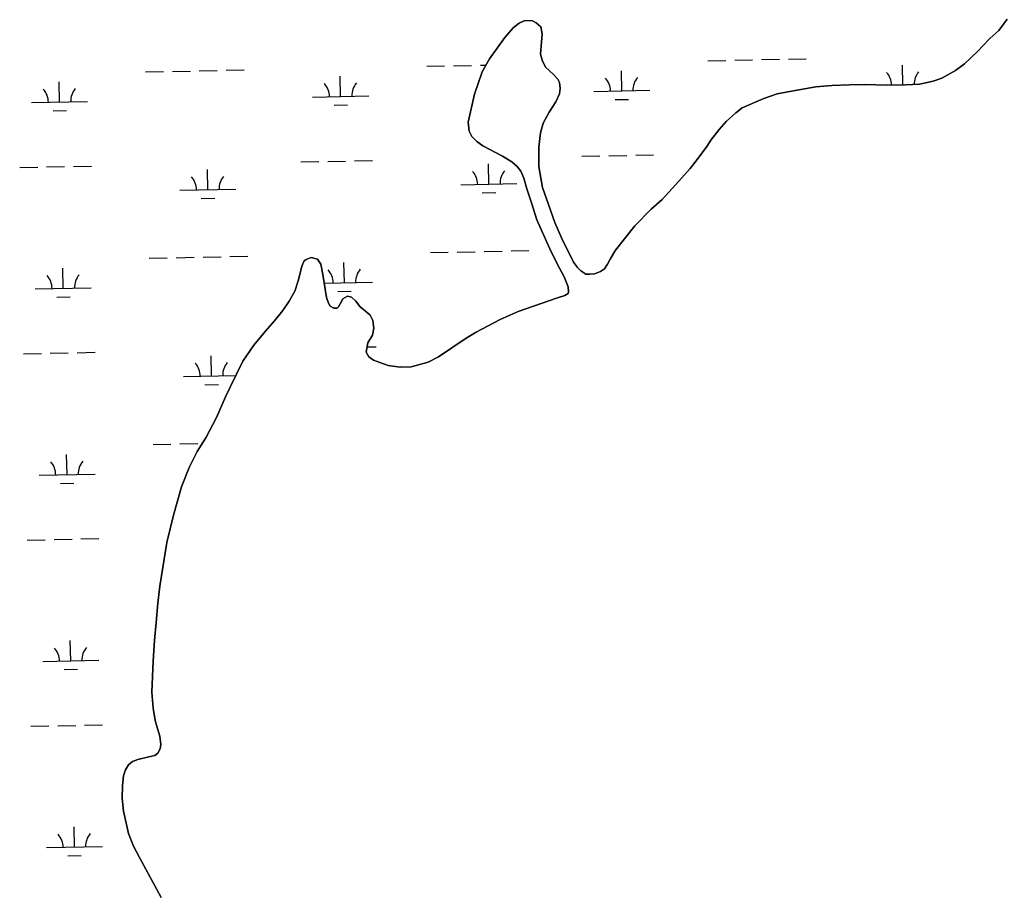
# Model space of a CAD drawing. Extents: x 3989314 to 4027622, y 243956 to 270014.
# Drawn here: x 3995032 to 3996795, y 252292 to 253856 of the extents above; entities that cross this region are included whole.
import ezdxf

# ---------------------------------------------------------------- set-up
doc = ezdxf.new("R2010")
doc.units = 0
doc.layers.add('V-RIVR-EDGE', color=7, linetype='Continuous')
doc.layers.add('V-WETL-SWMP', color=7, linetype='Continuous')

msp = doc.modelspace()

# ---------------------------------------------------------------- linework, layer by layer
at = {"layer": 'V-RIVR-EDGE'}
for points in [[(3995858.3, 253630.9), (3995847.8, 253638.3), (3995838.6, 253647.6), (3995834, 253657.1), (3995832.4, 253673.1), (3995843.8, 253722.9), (3995857, 253762.8), (3995870.6, 253785.9), (3995884, 253805.1), (3995897.9, 253824.4), (3995912.7, 253841.7), (3995923, 253849.8), (3995932.3, 253854.2), (3995945.8, 253854.7), (3995953.9, 253850.3), (3995961.7, 253843), (3995964.1, 253830.9), (3995963.3, 253815.8), (3995961.6, 253794.6), (3995964.8, 253781.7), (3995971, 253770.8), (3995976.6, 253765.3), (3995985.1, 253757.8), (3995992.3, 253749.9), (3995995.4, 253743.7), (3995996.5, 253733), (3995995.3, 253723.3), (3995988.6, 253709.2), (3995977.1, 253690.7), (3995965.9, 253671.1), (3995961.2, 253653.8), (3995958.6, 253628.6), (3995958.5, 253593.7), (3995965.2, 253556.3), (3995975.4, 253525.9), (3995986.9, 253493.6), (3995998.7, 253466.7), (3996020, 253423.1), (3996027.2, 253413.6), (3996033.4, 253407.3), (3996042.3, 253401.6), (3996049, 253401.4), (3996057.8, 253402.4), (3996062.7, 253404), (3996068.7, 253406.2), (3996075.8, 253411.2), (3996080.7, 253419.4), (3996085.6, 253428.6), (3996095.2, 253444.6), (3996129.8, 253488.1), (3996158.8, 253517.4), (3996178.3, 253535), (3996208.4, 253567.8), (3996228.5, 253590), (3996241.3, 253606.4), (3996258.2, 253629.7), (3996265.7, 253641), (3996280.4, 253659.6), (3996293, 253674.1), (3996310, 253689.7), (3996321.4, 253698.6), (3996360, 253715.5), (3996384.1, 253723.4), (3996415.9, 253729.8), (3996452.8, 253736), (3996481.6, 253738.7), (3996513.2, 253739.9), (3996539.8, 253740), (3996580.9, 253739.1), (3996612.7, 253739.4), (3996637.7, 253740.8), (3996662.2, 253746.2), (3996677.8, 253751.8), (3996702.4, 253765.5), (3996718.4, 253777.2), (3996742.4, 253800.1), (3996750.9, 253809.2), (3996763.5, 253822.3), (3996779.4, 253836.7), (3996794.6, 253857.1)], [(3995284.2, 252288.7), (3995245.7, 252359.9), (3995234.6, 252380), (3995225.8, 252402.5), (3995216.7, 252442.7), (3995214.8, 252465.8), (3995215.2, 252488.3), (3995217.1, 252505.7), (3995220.4, 252516.5), (3995226.1, 252525.2), (3995233.2, 252531.4), (3995242.3, 252535), (3995262.4, 252539.4), (3995273.1, 252541.9), (3995278.2, 252546.1), (3995282.1, 252553.8), (3995283.3, 252561.9), (3995281.5, 252576.3), (3995276.1, 252596.4), (3995273.3, 252604.5), (3995270.1, 252626.6), (3995267.7, 252654.9), (3995269.9, 252710.3), (3995272.4, 252747.4), (3995275.2, 252779.6), (3995278.1, 252814.2), (3995281.8, 252844.2), (3995294.4, 252922.4), (3995306.2, 252971), (3995320.4, 253022), (3995334.2, 253056.3), (3995348.5, 253084.8), (3995363.7, 253109.1), (3995382.9, 253145.7), (3995399, 253182.5), (3995407.1, 253199.8), (3995429.8, 253245.9), (3995449.5, 253274.8), (3995469.6, 253299.3), (3995486.3, 253318.5), (3995501.3, 253336.9), (3995512.7, 253353.5), (3995522.5, 253370.9), (3995529.2, 253391.4), (3995535.2, 253415.9), (3995539.6, 253425.2), (3995543.1, 253428), (3995552, 253431.6), (3995563, 253428.4), (3995569, 253419.4), (3995573, 253401.2), (3995579.6, 253359.8), (3995583, 253349.7), (3995586.1, 253344.6), (3995592.7, 253340.7), (3995598.4, 253341.1), (3995600.8, 253343.3), (3995603.9, 253348.8), (3995608.4, 253357.3), (3995617.1, 253362.2), (3995624.2, 253360.7), (3995631.9, 253353.2), (3995639.6, 253343), (3995648.9, 253335.7), (3995657.2, 253328.4), (3995662.2, 253318.7), (3995664, 253305.1), (3995661.3, 253292.7), (3995653.4, 253279), (3995650.1, 253262.4), (3995654.9, 253254.2), (3995663.4, 253247.7), (3995689.6, 253238.6), (3995710.6, 253235.3), (3995730.3, 253236), (3995760.9, 253244.4), (3995779, 253253.7), (3995828.9, 253287), (3995846.6, 253298.1), (3995889.4, 253320.7), (3995921.4, 253335), (3995991.6, 253359.4), (3996004.7, 253363.2), (3996010.7, 253366.8), (3996011.6, 253370.2), (3996011, 253378.7), (3996003.8, 253396.9), (3995991.3, 253420.1), (3995978.3, 253446.6), (3995955, 253498.7), (3995945.4, 253529), (3995937.2, 253553.8), (3995931.6, 253572.8), (3995926, 253585.7), (3995919.7, 253594), (3995910.1, 253601.9), (3995893.6, 253612.2), (3995858.3, 253630.9)]]:
    msp.add_lwpolyline(points, dxfattribs=at)
at = {"layer": 'V-WETL-SWMP'}
for p, q in [((3995932.3, 253854.2), (3995923, 253849.8)), ((3995945.8, 253854.7), (3995932.3, 253854.2)), ((3995953.9, 253850.3), (3995945.8, 253854.7)), ((3996794.6, 253857.1), (3996779.4, 253836.7)), ((3995912.7, 253841.7), (3995897.9, 253824.4)), ((3995923, 253849.8), (3995912.7, 253841.7)), ((3995961.7, 253843), (3995953.9, 253850.3)), ((3995964.1, 253830.9), (3995961.7, 253843)), ((3996779.4, 253836.7), (3996763.5, 253822.3)), ((3995897.9, 253824.4), (3995884, 253805.1)), ((3995963.3, 253815.8), (3995964.1, 253830.9)), ((3996763.5, 253822.3), (3996750.9, 253809.2)), ((3995884, 253805.1), (3995870.6, 253785.9)), ((3995961.6, 253794.6), (3995963.3, 253815.8)), ((3996750.9, 253809.2), (3996742.4, 253800.1)), ((3995870.6, 253785.9), (3995857, 253762.8)), ((3995964.8, 253781.7), (3995961.6, 253794.6)), ((3996260, 253782.7), (3996292, 253783.3)), ((3996308, 253783.7), (3996340, 253784.3)), ((3996356, 253784.6), (3996387.9, 253785.3)), ((3996403.9, 253785.6), (3996435.9, 253786.2)), ((3996742.4, 253800.1), (3996718.4, 253777.2)), ((3995400.3, 253765.6), (3995432.3, 253766.2)), ((3995758.2, 253772.7), (3995790.2, 253773.3)), ((3995806.2, 253773.7), (3995838.2, 253774.3)), ((3995854.1, 253774.6), (3995864.1, 253774.8)), ((3995971, 253770.8), (3995964.8, 253781.7)), ((3995976.6, 253765.3), (3995971, 253770.8)), ((3996608.2, 253739.4), (3996607.5, 253774.9)), ((3996702.4, 253765.5), (3996677.8, 253751.8)), ((3996718.4, 253777.2), (3996702.4, 253765.5)), ((3995256.4, 253762.7), (3995288.4, 253763.3)), ((3995304.3, 253763.7), (3995336.3, 253764.3)), ((3995352.3, 253764.6), (3995384.3, 253765.3)), ((3995604.6, 253718.9), (3995603.9, 253754.9)), ((3995857, 253762.8), (3995843.8, 253722.9)), ((3995985.1, 253757.8), (3995976.6, 253765.3)), ((3995992.3, 253749.9), (3995985.1, 253757.8)), ((3995995.4, 253743.7), (3995992.3, 253749.9)), ((3996106.4, 253728.9), (3996105.7, 253764.9)), ((3996677.8, 253751.8), (3996662.2, 253746.2)), ((3995102.8, 253708.9), (3995102.1, 253744.9)), ((3995995.3, 253723.3), (3995996.5, 253733)), ((3995996.5, 253733), (3995995.4, 253743.7)), ((3996452.8, 253736), (3996415.9, 253729.8)), ((3996481.6, 253738.7), (3996452.8, 253736)), ((3996513.2, 253739.9), (3996481.6, 253738.7)), ((3996539.8, 253740), (3996513.2, 253739.9)), ((3996580.9, 253739.1), (3996539.8, 253740)), ((3996612.7, 253739.4), (3996580.9, 253739.1)), ((3996637.7, 253740.8), (3996612.7, 253739.4)), ((3996662.2, 253746.2), (3996637.7, 253740.8)), ((3995554.6, 253717.9), (3995654.6, 253719.9)), ((3995843.8, 253722.9), (3995832.4, 253673.1)), ((3995988.6, 253709.2), (3995995.3, 253723.3)), ((3996056.4, 253727.9), (3996156.4, 253729.9)), ((3996094.7, 253713.2), (3996118.7, 253713.7)), ((3996360, 253715.5), (3996321.4, 253698.6)), ((3996384.1, 253723.4), (3996360, 253715.5)), ((3996415.9, 253729.8), (3996384.1, 253723.4)), ((3995052.8, 253707.9), (3995152.8, 253709.9)), ((3995592.9, 253703.2), (3995616.9, 253703.7)), ((3995977.1, 253690.7), (3995988.6, 253709.2)), ((3996321.4, 253698.6), (3996310, 253689.7)), ((3995091.1, 253693.2), (3995115.1, 253693.7)), ((3995965.9, 253671.1), (3995977.1, 253690.7)), ((3996310, 253689.7), (3996293, 253674.1)), ((3995832.4, 253673.1), (3995834, 253657.1)), ((3995961.2, 253653.8), (3995965.9, 253671.1)), ((3996293, 253674.1), (3996280.4, 253659.6)), ((3995834, 253657.1), (3995838.6, 253647.6)), ((3995838.6, 253647.6), (3995847.8, 253638.3)), ((3995958.6, 253628.6), (3995961.2, 253653.8)), ((3996280.4, 253659.6), (3996265.7, 253641)), ((3995847.8, 253638.3), (3995858.3, 253630.9)), ((3995858.3, 253630.9), (3995893.6, 253612.2)), ((3995958.5, 253593.7), (3995958.6, 253628.6)), ((3996258.2, 253629.7), (3996241.3, 253606.4)), ((3996265.7, 253641), (3996258.2, 253629.7)), ((3995893.6, 253612.2), (3995910.1, 253601.9)), ((3996035.3, 253612), (3996067.3, 253612.7)), ((3996083.3, 253613), (3996115.3, 253613.6)), ((3996131.3, 253613.9), (3996163.3, 253614.6)), ((3995031.7, 253592), (3995063.7, 253592.7)), ((3995079.7, 253593), (3995111.7, 253593.6)), ((3995127.7, 253593.9), (3995159.7, 253594.6)), ((3995533.5, 253602), (3995565.5, 253602.7)), ((3995581.5, 253603), (3995613.5, 253603.6)), ((3995629.5, 253603.9), (3995661.5, 253604.6)), ((3995869.2, 253562.3), (3995868.5, 253598.3)), ((3995910.1, 253601.9), (3995919.7, 253594)), ((3995919.7, 253594), (3995926, 253585.7)), ((3995965.2, 253556.3), (3995958.5, 253593.7)), ((3996228.5, 253590), (3996208.4, 253567.8)), ((3996241.3, 253606.4), (3996228.5, 253590)), ((3995367.4, 253552.3), (3995366.7, 253588.3)), ((3995926, 253585.7), (3995931.6, 253572.8)), ((3995931.6, 253572.8), (3995937.2, 253553.8)), ((3995819.2, 253561.3), (3995919.2, 253563.3)), ((3995975.4, 253525.9), (3995965.2, 253556.3)), ((3996208.4, 253567.8), (3996178.3, 253535)), ((3995317.4, 253551.3), (3995417.4, 253553.3)), ((3995355.7, 253536.6), (3995379.7, 253537.1)), ((3995857.5, 253546.6), (3995881.5, 253547.1)), ((3995937.2, 253553.8), (3995945.4, 253529)), ((3995945.4, 253529), (3995955, 253498.7)), ((3995986.9, 253493.6), (3995975.4, 253525.9)), ((3996178.3, 253535), (3996158.8, 253517.4)), ((3996158.8, 253517.4), (3996129.8, 253488.1)), ((3995955, 253498.7), (3995978.3, 253446.6)), ((3995998.7, 253466.7), (3995986.9, 253493.6)), ((3996129.8, 253488.1), (3996095.2, 253444.6)), ((3996020, 253423.1), (3995998.7, 253466.7)), ((3995263, 253430.1), (3995295, 253430.7)), ((3995311, 253431), (3995343, 253431.7)), ((3995359, 253432), (3995391, 253432.6)), ((3995407, 253433), (3995439, 253433.6)), ((3995552, 253431.6), (3995543.1, 253428)), ((3995563, 253428.4), (3995552, 253431.6)), ((3995764.8, 253440.1), (3995796.8, 253440.7)), ((3995812.8, 253441), (3995844.8, 253441.7)), ((3995860.8, 253442), (3995892.8, 253442.6)), ((3995908.8, 253443), (3995940.8, 253443.6)), ((3995978.3, 253446.6), (3995991.3, 253420.1)), ((3996095.2, 253444.6), (3996085.6, 253428.6)), ((3995535.2, 253415.9), (3995529.2, 253391.4)), ((3995539.5, 253425.2), (3995535.2, 253415.9)), ((3995543.1, 253428), (3995539.5, 253425.2)), ((3995569, 253419.4), (3995563, 253428.4)), ((3995573, 253401.2), (3995569, 253419.4)), ((3995611.2, 253386.3), (3995610.5, 253422.3)), ((3995991.3, 253420.1), (3996003.8, 253396.9)), ((3996027.2, 253413.6), (3996020, 253423.1)), ((3996033.4, 253407.3), (3996027.2, 253413.6)), ((3996080.7, 253419.4), (3996075.8, 253411.2)), ((3996085.6, 253428.6), (3996080.7, 253419.4)), ((3995109.4, 253376.3), (3995108.7, 253412.3)), ((3995579.6, 253359.8), (3995573, 253401.2)), ((3996003.8, 253396.9), (3996011, 253378.7)), ((3996042.3, 253401.6), (3996033.4, 253407.3)), ((3996049, 253401.4), (3996042.3, 253401.6)), ((3996057.8, 253402.4), (3996049, 253401.4)), ((3996062.7, 253404), (3996057.8, 253402.4)), ((3996068.7, 253406.2), (3996062.7, 253404)), ((3996075.8, 253411.2), (3996068.7, 253406.2)), ((3995529.2, 253391.4), (3995522.5, 253370.9)), ((3995575.5, 253385.6), (3995661.2, 253387.3)), ((3996011, 253378.7), (3996011.6, 253370.2)), ((3995059.4, 253375.3), (3995159.4, 253377.3)), ((3995097.7, 253360.6), (3995121.7, 253361.1)), ((3995522.5, 253370.9), (3995512.7, 253353.5)), ((3995599.6, 253370.6), (3995623.6, 253371.1)), ((3995617.1, 253362.2), (3995608.4, 253357.3)), ((3995624.2, 253360.7), (3995617.1, 253362.2)), ((3995631.9, 253353.2), (3995624.2, 253360.7)), ((3996004.7, 253363.2), (3995991.6, 253359.4)), ((3996010.7, 253366.8), (3996004.7, 253363.2)), ((3996011.6, 253370.2), (3996010.7, 253366.8)), ((3995512.7, 253353.5), (3995501.3, 253336.9)), ((3995583, 253349.7), (3995579.6, 253359.8)), ((3995586.1, 253344.6), (3995583, 253349.7)), ((3995592.7, 253340.7), (3995586.1, 253344.6)), ((3995600.8, 253343.3), (3995598.4, 253341.1)), ((3995603.9, 253348.8), (3995600.8, 253343.3)), ((3995608.4, 253357.3), (3995603.9, 253348.8)), ((3995639.6, 253343), (3995631.9, 253353.2)), ((3995648.9, 253335.7), (3995639.6, 253343)), ((3995991.6, 253359.4), (3995921.4, 253335)), ((3995501.3, 253336.9), (3995486.3, 253318.5)), ((3995598.4, 253341.1), (3995592.7, 253340.7)), ((3995657.2, 253328.4), (3995648.9, 253335.7)), ((3995662.2, 253318.7), (3995657.2, 253328.4)), ((3995921.4, 253335), (3995889.4, 253320.7)), ((3995486.3, 253318.5), (3995469.6, 253299.3)), ((3995664, 253305.1), (3995662.2, 253318.7)), ((3995889.4, 253320.7), (3995846.6, 253298.1)), ((3995469.6, 253299.3), (3995449.5, 253274.8)), ((3995653.4, 253279), (3995661.3, 253292.7)), ((3995661.3, 253292.7), (3995664, 253305.1)), ((3995846.6, 253298.1), (3995828.9, 253287)), ((3995449.5, 253274.8), (3995429.8, 253245.9)), ((3995650.1, 253262.4), (3995653.4, 253279)), ((3995651.9, 253271.6), (3995668.1, 253272)), ((3995828.9, 253287), (3995779, 253253.7)), ((3995038.3, 253259.4), (3995070.3, 253260)), ((3995086.3, 253260.4), (3995118.3, 253261)), ((3995134.3, 253261.3), (3995166.3, 253262)), ((3995374, 253219.7), (3995373.3, 253255.7)), ((3995654.9, 253254.2), (3995650.1, 253262.4)), ((3995429.8, 253245.9), (3995407.1, 253199.8)), ((3995663.4, 253247.7), (3995654.9, 253254.2)), ((3995689.6, 253238.6), (3995663.4, 253247.7)), ((3995710.6, 253235.3), (3995689.6, 253238.6)), ((3995760.9, 253244.4), (3995730.3, 253236)), ((3995779, 253253.7), (3995760.9, 253244.4)), ((3995324.1, 253218.7), (3995417.3, 253220.5)), ((3995730.3, 253236), (3995710.6, 253235.3)), ((3995362.4, 253204), (3995386.4, 253204.5)), ((3995407.1, 253199.8), (3995399, 253182.5)), ((3995399, 253182.5), (3995382.9, 253145.7)), ((3995382.9, 253145.7), (3995363.7, 253109.1)), ((3995269.6, 253097.5), (3995301.6, 253098.1)), ((3995317.6, 253098.4), (3995349.6, 253099.1)), ((3995363.7, 253109.1), (3995348.5, 253084.8)), ((3995116.1, 253043.7), (3995115.3, 253079.7)), ((3995348.5, 253084.8), (3995334.2, 253056.3)), ((3995066.1, 253042.7), (3995166.1, 253044.7)), ((3995334.2, 253056.3), (3995320.4, 253022)), ((3995104.4, 253028), (3995128.4, 253028.5)), ((3995320.4, 253022), (3995306.2, 252971)), ((3995306.2, 252971), (3995294.4, 252922.4)), ((3995045, 252926.8), (3995077, 252927.4)), ((3995093, 252927.8), (3995125, 252928.4)), ((3995141, 252928.7), (3995172.9, 252929.3)), ((3995294.4, 252922.4), (3995281.8, 252844.2)), ((3995281.8, 252844.2), (3995278.1, 252814.2)), ((3995278.1, 252814.2), (3995275.2, 252779.6)), ((3995275.2, 252779.6), (3995272.4, 252747.4)), ((3995122.7, 252711.1), (3995122, 252747.1)), ((3995272.4, 252747.4), (3995269.9, 252710.3)), ((3995072.7, 252710.1), (3995172.7, 252712.1)), ((3995269.9, 252710.3), (3995267.7, 252654.9)), ((3995111, 252695.4), (3995135, 252695.9)), ((3995267.7, 252654.9), (3995270.1, 252626.6)), ((3995270.1, 252626.6), (3995273.3, 252604.5)), ((3995273.3, 252604.5), (3995276.1, 252596.4)), ((3995051.6, 252594.2), (3995083.6, 252594.8)), ((3995099.6, 252595.1), (3995131.6, 252595.8)), ((3995147.6, 252596.1), (3995179.6, 252596.7)), ((3995276.1, 252596.4), (3995281.5, 252576.3)), ((3995281.5, 252576.3), (3995283.3, 252561.9)), ((3995282.1, 252553.8), (3995278.2, 252546.1)), ((3995283.3, 252561.9), (3995282.1, 252553.8)), ((3995242.3, 252535), (3995233.2, 252531.4)), ((3995262.4, 252539.4), (3995242.3, 252535)), ((3995273.1, 252541.9), (3995262.4, 252539.4)), ((3995278.2, 252546.1), (3995273.1, 252541.9)), ((3995220.4, 252516.6), (3995217.1, 252505.7)), ((3995226.1, 252525.2), (3995220.4, 252516.6)), ((3995233.2, 252531.4), (3995226.1, 252525.2)), ((3995217.1, 252505.7), (3995215.2, 252488.3)), ((3995215.2, 252488.3), (3995214.8, 252465.8)), ((3995214.8, 252465.8), (3995216.7, 252442.7)), ((3995216.7, 252442.7), (3995225.8, 252402.5)), ((3995129.3, 252378.5), (3995128.6, 252414.4)), ((3995225.8, 252402.5), (3995234.6, 252380)), ((3995079.3, 252377.5), (3995179.3, 252379.4)), ((3995234.6, 252380), (3995245.7, 252359.9)), ((3995117.6, 252362.8), (3995141.6, 252363.3)), ((3995245.7, 252359.9), (3995284.2, 252288.7))]:
    msp.add_line(p, q, dxfattribs=at)
for centre, start, end in [((3996051.2, 253728.3), 0.3699, 41.9135), ((3996161.6, 253730.5), 140.3699, 181.9135), ((3996553, 253738.3), 1.498, 41.9135), ((3996663.5, 253740.5), 140.3699, 180.2794), ((3995047.6, 253708.3), 0.3699, 41.9135), ((3995158, 253710.5), 140.3699, 181.9135), ((3995549.4, 253718.3), 0.3699, 41.9135), ((3995659.8, 253720.5), 140.3699, 181.9135), ((3995312.2, 253551.6), 0.3699, 41.9135), ((3995422.6, 253553.8), 140.3699, 181.9135), ((3995814, 253561.6), 0.3699, 41.9135), ((3995924.4, 253563.8), 140.3699, 181.9135), ((3995054.2, 253375.7), 0.3699, 41.9135), ((3995164.7, 253377.9), 140.3699, 181.9135), ((3995556, 253385.7), 0.3699, 41.9135), ((3995666.5, 253387.9), 140.3699, 181.9135), ((3995318.8, 253219), 0.3699, 41.9135), ((3995429.3, 253221.2), 140.3699, 181.9135), ((3995060.8, 253043), 0.3699, 41.9135), ((3995171.3, 253045.2), 140.3699, 181.9135), ((3995067.5, 252710.4), 0.3699, 41.9135), ((3995177.9, 252712.6), 140.3699, 181.9135), ((3995074.1, 252377.8), 0.3699, 41.9135), ((3995184.5, 252380), 140.3699, 181.9135)]:
    msp.add_arc(centre, 35.2, start, end, dxfattribs=at)

doc.saveas('drawing.dxf')
